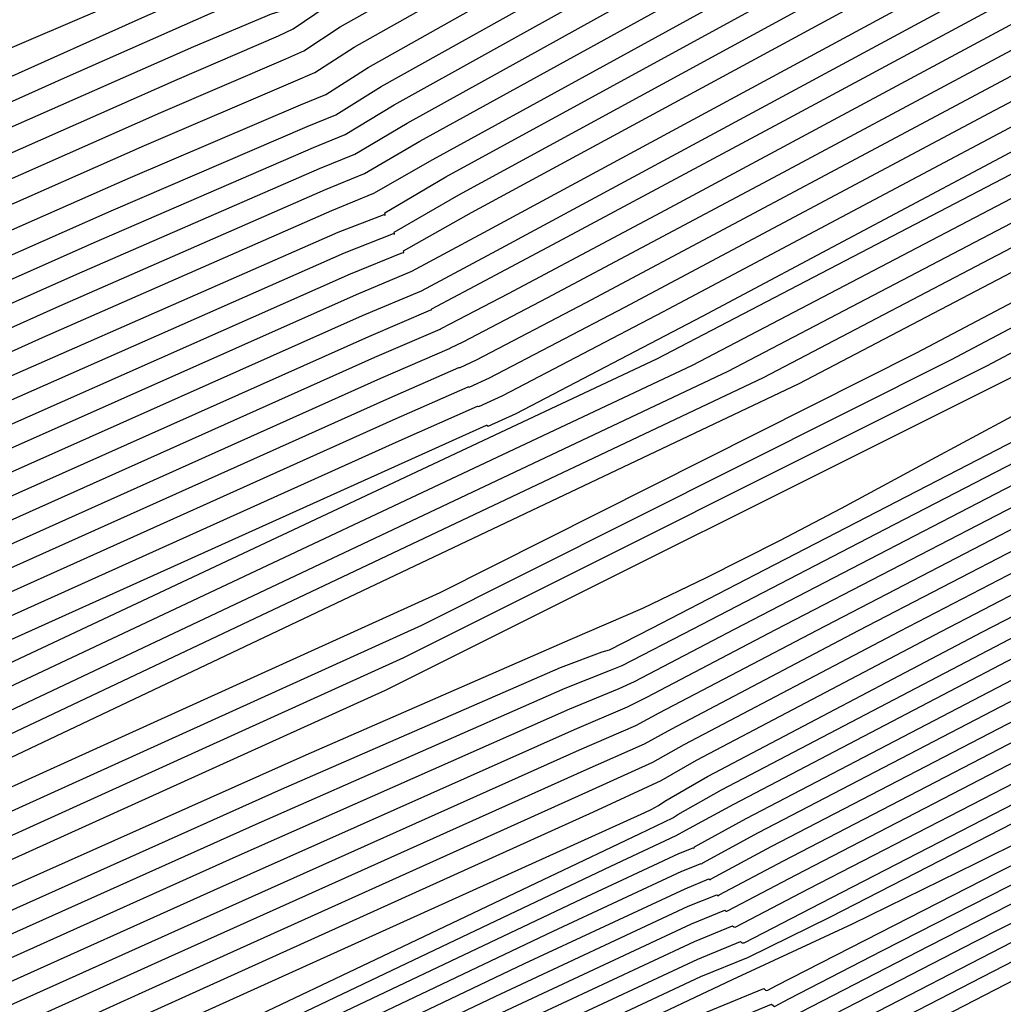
# Model space of a CAD drawing. Extents: x 3249832 to 3255657, y 13789405 to 13793316.
# Tile 372 of 656: x 3254713.89 to 3254714.92, y 13790588.89 to 13790589.91. Entities that reach past the tile are written whole.
import ezdxf

# ---------------------------------------------------------------- set-up
doc = ezdxf.new("R2010")
doc.units = 0
doc.header["$LTSCALE"] = 100
doc.header["$MEASUREMENT"] = 0
doc.linetypes.add('DASHED', pattern=[0.75, 0.5, -0.25])
for name, color, linetype in [('GRATIO_CON', 10, 'CONTINUOUS'), ('GRATIO_ICON', 7, 'CONTINUOUS'), ('PLAN', 7, 'CONTINUOUS'), ('TARGETS_EAST', 7, 'CONTINUOUS')]:
    doc.layers.add(name, color=color, linetype=linetype)

# ---------------------------------------------------------------- blocks, each defined once
blk = doc.blocks.new('Gratio_032316_contours')
at = {"layer": 'GRATIO_CON', "color": 1, "linetype": 'Continuous', "flags": 128}
for points in [[(3254703.8339, 13790583.6476), (3254706.5712, 13790584.9507), (3254709.7909, 13790586.4883), (3254712.5282, 13790587.7952), (3254714.0597, 13790588.5228), (3254714.626, 13790588.7873), (3254714.7093, 13790588.8215), (3254714.7111, 13790588.8191), (3254714.7121, 13790588.8186), (3254714.7123, 13790588.8193), (3254714.7466, 13790588.8382), (3254714.9871, 13790588.9622), (3254715.6406, 13790589.2957), (3254716.8106, 13790589.8908), (3254718.1872, 13790590.5913), (3254719.3576, 13790591.1889), (3254720.0918, 13790591.568), (3254720.8917, 13790591.9853), (3254722.442, 13790592.7905), (3254725.1537, 13790594.1936), (3254728.3408, 13790595.8464)], [(3254703.0221, 13790583.2904), (3254704.4639, 13790583.9676), (3254707.0406, 13790585.1942), (3254710.0713, 13790586.6415), (3254712.6481, 13790587.8718), (3254714.0896, 13790588.5567), (3254714.6228, 13790588.8057), (3254714.7012, 13790588.8378), (3254714.703, 13790588.8356), (3254714.7041, 13790588.8351), (3254714.7044, 13790588.8357), (3254714.7337, 13790588.8518), (3254714.9385, 13790588.9574), (3254715.4949, 13790589.2413), (3254716.491, 13790589.748), (3254717.6631, 13790590.3445), (3254718.6596, 13790590.8532), (3254719.2974, 13790591.1825), (3254720.0669, 13790591.5835), (3254721.6271, 13790592.393), (3254724.3657, 13790593.8095), (3254727.5846, 13790595.4782)], [(3254703.7421, 13790583.6526), (3254705.094, 13790584.2875), (3254707.51, 13790585.4377), (3254710.3518, 13790586.7948), (3254712.7679, 13790587.9484), (3254714.1196, 13790588.5905), (3254714.6195, 13790588.824), (3254714.6931, 13790588.8542), (3254714.695, 13790588.8521), (3254714.696, 13790588.8516), (3254714.6965, 13790588.8522), (3254714.7208, 13790588.8655), (3254714.8899, 13790588.9526), (3254715.3492, 13790589.187), (3254716.1715, 13790589.6053), (3254717.139, 13790590.0976), (3254717.9616, 13790590.5176), (3254718.5029, 13790590.7971), (3254719.2421, 13790591.1817), (3254720.8122, 13790591.9955), (3254723.5777, 13790593.4253), (3254726.8284, 13790595.11), (3254729.5854, 13790596.5514)], [(3254703.9931, 13790583.809), (3254704.462, 13790584.0148), (3254705.724, 13790584.6075), (3254707.9794, 13790585.6812), (3254710.6323, 13790586.9481), (3254712.8877, 13790588.025), (3254714.1495, 13790588.6244), (3254714.6163, 13790588.8424), (3254714.685, 13790588.8706), (3254714.6869, 13790588.8687), (3254714.688, 13790588.8682), (3254714.6886, 13790588.8686), (3254714.7079, 13790588.8791), (3254714.8413, 13790588.9479), (3254715.2035, 13790589.1327), (3254715.8519, 13790589.4625), (3254716.6149, 13790589.8508), (3254717.2636, 13790590.1819), (3254717.7084, 13790590.4116), (3254718.4173, 13790590.7799), (3254719.9972, 13790591.598), (3254722.7897, 13790593.0412), (3254726.0722, 13790594.7418), (3254728.8565, 13790596.1965)], [(3254711.1932, 13790587.2546), (3254713.1273, 13790588.1781), (3254714.2094, 13790588.6922), (3254714.6097, 13790588.8791), (3254714.6689, 13790588.9033), (3254714.6707, 13790588.9017), (3254714.672, 13790588.9012), (3254714.6729, 13790588.9015), (3254714.6821, 13790588.9064), (3254714.7441, 13790588.9383), (3254714.9121, 13790589.024), (3254715.2128, 13790589.177), (3254715.5667, 13790589.3571), (3254715.8676, 13790589.5107), (3254716.1195, 13790589.6407), (3254716.7677, 13790589.9763), (3254718.3674, 13790590.8029), (3254721.2136, 13790592.2729), (3254724.5597, 13790594.0055), (3254727.3987, 13790595.4866)], [(3254701.9933, 13790583.1284), (3254704.3506, 13790584.1812), (3254705.6355, 13790584.7383), (3254706.1168, 13790584.9264), (3254706.1942, 13790584.9331), (3254706.2531, 13790584.9396), (3254706.6218, 13790585.1014), (3254707.6142, 13790585.5674), (3254709.3877, 13790586.4117), (3254711.4737, 13790587.4079), (3254713.2472, 13790588.2547), (3254714.2431, 13790588.7279), (3254714.6363, 13790588.9126), (3254714.7615, 13790588.9709), (3254714.8903, 13790589.0341), (3254715.041, 13790589.1098), (3254715.1689, 13790589.1748), (3254715.3248, 13790589.2552), (3254715.9428, 13790589.5745), (3254717.5524, 13790590.4054), (3254720.4256, 13790591.8887), (3254723.8035, 13790593.6373), (3254726.6698, 13790595.1317), (3254728.2624, 13790595.9821)], [(3254692.1954, 13790578.7312), (3254695.8729, 13790580.3923), (3254699.5123, 13790582.0369), (3254702.7163, 13790583.4811), (3254705.0951, 13790584.5448), (3254706.3911, 13790585.1091), (3254706.8758, 13790585.3014), (3254706.9529, 13790585.3105), (3254707.0065, 13790585.3164), (3254707.3418, 13790585.4636), (3254708.2443, 13790585.8874), (3254709.8571, 13790586.6552), (3254711.7541, 13790587.5612), (3254713.367, 13790588.3312), (3254714.2693, 13790588.7599), (3254714.6032, 13790588.9158), (3254714.6527, 13790588.936), (3254714.7384, 13790588.9781), (3254715.3273, 13790589.2809), (3254716.923, 13790590.1036), (3254719.7767, 13790591.5764), (3254723.1315, 13790593.3125), (3254725.9781, 13790594.796), (3254727.5602, 13790595.6396)], [(3254710.3265, 13790586.8987), (3254712.0346, 13790587.7144), (3254713.4868, 13790588.4078), (3254714.2993, 13790588.7938), (3254714.5999, 13790588.9341), (3254714.6444, 13790588.9523), (3254714.646, 13790588.9511), (3254714.6473, 13790588.9509), (3254714.6483, 13790588.9511), (3254714.7284, 13790588.9926), (3254715.2859, 13790589.2805), (3254716.7985, 13790590.0611), (3254719.5049, 13790591.4582), (3254722.687, 13790593.105), (3254725.3872, 13790594.5123), (3254726.8879, 13790595.3125), (3254727.4304, 13790595.6251)], [(3254711.2653, 13790587.3857), (3254712.5955, 13790588.021), (3254713.7265, 13790588.5609), (3254714.3592, 13790588.8615), (3254714.5933, 13790588.9708), (3254714.628, 13790588.985), (3254714.6292, 13790588.9841), (3254714.6302, 13790588.984), (3254714.631, 13790588.9845), (3254714.7024, 13790589.0221), (3254715.1995, 13790589.2794), (3254716.5481, 13790589.976), (3254718.961, 13790591.2218), (3254721.7979, 13790592.6902), (3254724.2052, 13790593.9448), (3254725.5432, 13790594.6582), (3254726.0268, 13790594.9369), (3254726.0851, 13790594.9963), (3254726.1306, 13790595.0453), (3254726.5114, 13790595.2683), (3254727.5597, 13790595.8436)], [(3254711.7347, 13790587.6292), (3254712.876, 13790588.1742), (3254713.8463, 13790588.6375), (3254714.3891, 13790588.8954), (3254714.59, 13790588.9892), (3254714.6197, 13790589.0013), (3254714.6208, 13790589.0006), (3254714.6217, 13790589.0006), (3254714.6223, 13790589.0012), (3254714.6894, 13790589.0368), (3254715.1563, 13790589.2789), (3254716.4229, 13790589.9334), (3254718.6891, 13790591.1036), (3254721.3534, 13790592.4827), (3254723.6143, 13790593.661), (3254724.8709, 13790594.331), (3254725.3251, 13790594.5928), (3254725.3798, 13790594.6486), (3254725.4264, 13790594.6967), (3254725.8112, 13790594.9207), (3254726.8692, 13790595.5005), (3254728.8273, 13790596.5582)], [(3254711.3945, 13790587.4873), (3254712.2041, 13790587.8727), (3254713.1565, 13790588.3275), (3254713.9661, 13790588.7141), (3254714.4191, 13790588.9293), (3254714.5867, 13790589.0075), (3254714.6115, 13790589.0177), (3254714.6124, 13790589.017), (3254714.6131, 13790589.0171), (3254714.6137, 13790589.018), (3254714.6764, 13790589.0516), (3254715.1131, 13790589.2783), (3254716.2977, 13790589.8908), (3254718.4171, 13790590.9854), (3254720.9089, 13790592.2753), (3254723.0233, 13790593.3773), (3254724.1985, 13790594.0039), (3254724.6233, 13790594.2487), (3254724.6745, 13790594.3009), (3254724.7222, 13790594.3481), (3254725.1109, 13790594.5731), (3254726.1787, 13790595.1573), (3254728.1544, 13790596.2242)], [(3254711.6614, 13790587.6367), (3254712.0246, 13790587.8073), (3254712.6736, 13790588.1162), (3254713.4369, 13790588.4808), (3254714.0859, 13790588.7907), (3254714.449, 13790588.9632), (3254714.5834, 13790589.0259), (3254714.6033, 13790589.034), (3254714.604, 13790589.0335), (3254714.6046, 13790589.0337), (3254714.6051, 13790589.0347), (3254714.6634, 13790589.0663), (3254715.0699, 13790589.2778), (3254716.1725, 13790589.8482), (3254718.1451, 13790590.8673), (3254720.4644, 13790592.0678), (3254722.4324, 13790593.0936), (3254723.5262, 13790593.6768), (3254723.9216, 13790593.9046), (3254723.9692, 13790593.9532), (3254724.018, 13790593.9995), (3254724.4106, 13790594.2254), (3254725.4882, 13790594.8142), (3254727.4816, 13790595.8902)], [(3254711.0516, 13790587.454), (3254712.4361, 13790588.0756), (3254712.9476, 13790588.3015), (3254713.0223, 13790588.33), (3254713.0332, 13790588.3312), (3254713.1013, 13790588.3611), (3254713.2847, 13790588.4472), (3254713.6124, 13790588.6033), (3254713.9979, 13790588.7873), (3254714.3257, 13790588.9438), (3254714.5093, 13790589.031), (3254714.5773, 13790589.0632), (3254714.5876, 13790589.0685), (3254714.6374, 13790589.0959), (3254714.9834, 13790589.2767), (3254715.922, 13790589.763), (3254717.6012, 13790590.6309), (3254719.5753, 13790591.653), (3254721.2505, 13790592.5261), (3254722.1815, 13790593.0225)], [(3254711.7963, 13790587.817), (3254713.1969, 13790588.4475), (3254713.7463, 13790588.6934), (3254713.914, 13790588.7687), (3254714.0816, 13790588.8472), (3254714.2783, 13790588.9407), (3254714.4455, 13790589.0204), (3254714.539, 13790589.0649), (3254714.5738, 13790589.0815), (3254714.579, 13790589.085), (3254714.6245, 13790589.1106), (3254714.9403, 13790589.2762), (3254715.7968, 13790589.7204), (3254717.3292, 13790590.5127), (3254719.1308, 13790591.4455), (3254720.6595, 13790592.2423), (3254721.5092, 13790592.6953), (3254721.8163, 13790592.8724), (3254721.8533, 13790592.9101), (3254721.9054, 13790592.9536), (3254722.3098, 13790593.1826), (3254723.4167, 13790593.7848), (3254725.4632, 13790594.8881), (3254728.235, 13790596.3789)], [(3254702.4719, 13790583.6289), (3254706.4481, 13790585.4262), (3254709.947, 13790587.0081), (3254712.5408, 13790588.181), (3254713.9476, 13790588.8171), (3254714.4672, 13790589.052), (3254714.5448, 13790589.0872), (3254714.5512, 13790589.0903), (3254714.5588, 13790589.0945), (3254714.5654, 13790589.0991), (3254714.61, 13790589.1246), (3254714.8969, 13790589.2756), (3254715.6716, 13790589.6779), (3254717.0573, 13790590.3945), (3254718.6863, 13790591.2381), (3254720.0686, 13790591.9586), (3254720.8368, 13790592.3682), (3254721.1146, 13790592.5283), (3254721.148, 13790592.5624), (3254721.2012, 13790592.605), (3254721.6096, 13790592.8349), (3254722.7262, 13790593.4417), (3254724.7904, 13790594.5541), (3254727.586, 13790596.0576)], [(3254703.0082, 13790583.8967), (3254706.8625, 13790585.639), (3254710.208, 13790587.1516), (3254712.6684, 13790588.2639), (3254714.0003, 13790588.8658), (3254714.4912, 13790589.0878), (3254714.5617, 13790589.1206), (3254714.5986, 13790589.1417), (3254714.8539, 13790589.2761), (3254715.5465, 13790589.6357), (3254716.7853, 13790590.2764), (3254718.2417, 13790591.0307), (3254719.4776, 13790591.6748), (3254720.1645, 13790592.0411), (3254720.4128, 13790592.1842), (3254720.4427, 13790592.2146), (3254720.497, 13790592.2564), (3254720.9093, 13790592.4873), (3254722.0357, 13790593.0985), (3254724.1176, 13790594.22), (3254726.937, 13790595.7362), (3254730.1613, 13790597.4701)], [(3254704.0706, 13790584.4276), (3254707.6682, 13790586.0538), (3254710.6917, 13790587.4206), (3254712.8723, 13790588.4059), (3254714.0475, 13790588.936), (3254714.4813, 13790589.1309), (3254714.5442, 13790589.1589), (3254714.5727, 13790589.1746), (3254714.7677, 13790589.277), (3254715.2961, 13790589.5514), (3254716.2414, 13790590.0403), (3254717.3527, 13790590.6158), (3254718.2957, 13790591.1073), (3254718.8198, 13790591.3868), (3254719.0093, 13790591.496), (3254719.0321, 13790591.5192), (3254719.0886, 13790591.5592), (3254719.5087, 13790591.7921), (3254720.6547, 13790592.4123), (3254722.7719, 13790593.552), (3254725.639, 13790595.0934), (3254728.9176, 13790596.8565)], [(3254700.8064, 13790582.9786), (3254704.6018, 13790584.6931), (3254708.071, 13790586.2612), (3254710.9336, 13790587.5551), (3254712.9743, 13790588.4768), (3254714.0712, 13790588.971), (3254714.4764, 13790589.1524), (3254714.5354, 13790589.1781), (3254714.5597, 13790589.1911), (3254714.7245, 13790589.2775), (3254715.1709, 13790589.5093), (3254715.9694, 13790589.9222), (3254716.9082, 13790590.4084), (3254717.7048, 13790590.8236), (3254718.1475, 13790591.0596), (3254718.3075, 13790591.1519), (3254718.3268, 13790591.1715), (3254718.3844, 13790591.2106), (3254718.8085, 13790591.4444), (3254719.9642, 13790592.0692), (3254722.0991, 13790593.2179), (3254724.99, 13790594.772), (3254728.2958, 13790596.5497)], [(3254701.3941, 13790583.2696), (3254705.133, 13790584.9586), (3254708.4739, 13790586.4686), (3254711.1755, 13790587.6896), (3254713.0762, 13790588.5478), (3254714.0948, 13790589.0061), (3254714.4714, 13790589.1739), (3254714.5266, 13790589.1973), (3254714.5468, 13790589.2076), (3254714.6814, 13790589.278), (3254715.0458, 13790589.4671), (3254715.6975, 13790589.8042), (3254716.4637, 13790590.201), (3254717.1138, 13790590.5398), (3254717.4752, 13790590.7325), (3254717.6058, 13790590.8078), (3254717.6215, 13790590.8238), (3254717.6802, 13790590.862), (3254718.1082, 13790591.0968), (3254719.2737, 13790591.726), (3254721.4263, 13790592.8839), (3254724.341, 13790594.4506), (3254727.6739, 13790596.2429)], [(3254701.9819, 13790583.5606), (3254705.6642, 13790585.224), (3254708.8767, 13790586.676), (3254711.4174, 13790587.8241), (3254713.1782, 13790588.6188), (3254714.1184, 13790589.0412), (3254714.4664, 13790589.1955), (3254714.5178, 13790589.2164), (3254714.5338, 13790589.224), (3254714.6383, 13790589.2785), (3254714.9206, 13790589.425), (3254715.4255, 13790589.6862), (3254716.0189, 13790589.994), (3254716.5222, 13790590.2577), (3254716.8632, 13790590.4421), (3254717.3969, 13790590.7351), (3254718.5849, 13790591.38), (3254720.754, 13790592.549), (3254723.692, 13790594.1291), (3254727.0521, 13790595.9361), (3254730.4743, 13790597.7793)], [(3254703.1573, 13790584.1426), (3254706.7266, 13790585.7549), (3254709.6823, 13790587.0907), (3254711.9011, 13790588.0931), (3254713.3821, 13790588.7607), (3254714.1657, 13790589.1113), (3254714.4565, 13790589.2385), (3254714.5002, 13790589.2548), (3254714.5079, 13790589.257), (3254714.552, 13790589.2794), (3254714.6702, 13790589.3407), (3254714.8816, 13790589.45), (3254715.13, 13790589.5789), (3254715.3407, 13790589.6893), (3254715.5204, 13790589.7863), (3254716.0028, 13790590.048), (3254717.2029, 13790590.6954), (3254719.4081, 13790591.8815), (3254722.394, 13790593.4864), (3254725.8084, 13790595.3225), (3254729.286, 13790597.1955)], [(3254692.4447, 13790579.4765), (3254693.9195, 13790580.094), (3254694.8219, 13790580.4629), (3254695.7079, 13790580.8348), (3254697.3278, 13790581.5479), (3254700.1787, 13790582.826), (3254703.745, 13790584.4337), (3254707.2578, 13790586.0204), (3254710.0852, 13790587.2981), (3254712.143, 13790588.2276), (3254713.4841, 13790588.8317), (3254714.1913, 13790589.1474), (3254714.4667, 13790589.2679), (3254714.5427, 13790589.3004), (3254714.6089, 13790589.3323), (3254714.6855, 13790589.3712), (3254714.7499, 13790589.4049), (3254714.849, 13790589.4584), (3254715.3057, 13790589.7045), (3254716.5119, 13790590.3531), (3254718.7351, 13790591.5477), (3254721.7449, 13790593.1651), (3254725.1866, 13790595.0157), (3254728.6918, 13790596.9035)], [(3254691.1409, 13790578.9669), (3254692.98, 13790579.7421), (3254694.4663, 13790580.3647), (3254695.3756, 13790580.7371), (3254696.2682, 13790581.1125), (3254697.9006, 13790581.8318), (3254700.7694, 13790583.1183), (3254704.3327, 13790584.7247), (3254707.789, 13790586.2859), (3254710.488, 13790587.5055), (3254712.3848, 13790588.3621), (3254713.5859, 13790588.9028), (3254714.274, 13790589.215), (3254714.9379, 13790589.5467), (3254716.1424, 13790590.1862), (3254718.3035, 13790591.3443), (3254721.242, 13790592.9223), (3254724.6294, 13790594.7436), (3254728.1169, 13790596.6219)], [(3254691.6619, 13790579.2263), (3254693.5153, 13790580.0077), (3254695.013, 13790580.6355), (3254695.9292, 13790581.0113), (3254696.8285, 13790581.3903), (3254698.4734, 13790582.1157), (3254701.3601, 13790583.4106), (3254704.9205, 13790585.0157), (3254708.3202, 13790586.5513), (3254710.8908, 13790587.7129), (3254712.6266, 13790588.4968), (3254713.6875, 13790588.9742), (3254714.2931, 13790589.2489), (3254714.9014, 13790589.5534), (3254716.0298, 13790590.1526), (3254718.063, 13790591.2422), (3254720.854, 13790592.741), (3254724.1231, 13790594.4989), (3254727.5569, 13790596.3484)], [(3254690.8905, 13790578.9855), (3254692.7039, 13790579.7452), (3254694.5859, 13790580.5388), (3254696.1065, 13790581.177), (3254697.0364, 13790581.5597), (3254697.9491, 13790581.9458), (3254699.6191, 13790582.6835), (3254702.5415, 13790583.9951), (3254706.0959, 13790585.5977), (3254709.3826, 13790587.0822), (3254711.6964, 13790588.1277), (3254713.1101, 13790588.766), (3254713.8907, 13790589.1169), (3254714.3312, 13790589.3167), (3254714.8283, 13790589.5669), (3254715.8046, 13790590.0856), (3254717.5818, 13790591.0379), (3254720.078, 13790592.3785), (3254723.1105, 13790594.0093), (3254726.4371, 13790595.8013), (3254729.5778, 13790597.5011)], [(3254691.3976, 13790579.2391), (3254693.2248, 13790580.0046), (3254695.1212, 13790580.8044), (3254696.6533, 13790581.4477), (3254697.6063, 13790581.8413), (3254698.6396, 13790582.2824), (3254700.6311, 13790583.1661), (3254704.1084, 13790584.7287), (3254708.1971, 13790586.5724), (3254711.6727, 13790588.1403), (3254713.6629, 13790589.0401), (3254714.7058, 13790589.5349), (3254715.692, 13790590.0521), (3254717.3412, 13790590.9358), (3254719.69, 13790592.1973), (3254722.6041, 13790593.7646), (3254725.8771, 13790595.5277), (3254729.0129, 13790597.2246)], [(3254691.9048, 13790579.4927), (3254693.7458, 13790580.264), (3254695.6565, 13790581.07), (3254697.2001, 13790581.7185), (3254698.1558, 13790582.1136), (3254699.1668, 13790582.5452), (3254701.0922, 13790583.3994), (3254704.4507, 13790584.9087), (3254708.3999, 13790586.6893), (3254711.7567, 13790588.2038), (3254713.6768, 13790589.0716), (3254714.6686, 13790589.5413), (3254715.5794, 13790590.0186), (3254717.1006, 13790590.8337), (3254719.302, 13790592.016), (3254722.0978, 13790593.5198), (3254725.3172, 13790595.2542), (3254728.4479, 13790596.9482)], [(3254692.4119, 13790579.7463), (3254694.2668, 13790580.5234), (3254696.1918, 13790581.3356), (3254697.7468, 13790581.9892), (3254698.7053, 13790582.3859), (3254699.694, 13790582.8079), (3254701.5532, 13790583.6328), (3254704.7931, 13790585.0887), (3254708.6026, 13790586.8063), (3254711.8408, 13790588.2672), (3254713.6906, 13790589.1031), (3254714.6315, 13790589.5478), (3254715.4668, 13790589.985), (3254716.86, 13790590.7315), (3254718.914, 13790591.8348), (3254721.5915, 13790593.2751), (3254724.7573, 13790594.9806), (3254727.883, 13790596.6718)], [(3254691.9747, 13790579.6588), (3254693.4262, 13790580.2535), (3254695.3087, 13790581.0423), (3254697.2624, 13790581.8668), (3254698.8404, 13790582.5307), (3254699.8043, 13790582.9306), (3254700.7484, 13790583.3335), (3254702.4753, 13790584.0996), (3254705.4777, 13790585.4486), (3254709.008, 13790587.0402), (3254712.0088, 13790588.394), (3254713.7183, 13790589.1662), (3254714.5571, 13790589.5607), (3254715.2416, 13790589.918), (3254716.3788, 13790590.5273), (3254718.1379, 13790591.4723), (3254720.5789, 13790592.7855), (3254723.6374, 13790594.4335), (3254726.7531, 13790596.119), (3254729.2417, 13790597.4788)], [(3254702.9364, 13790584.333), (3254705.8199, 13790585.6287), (3254709.2102, 13790587.1576), (3254712.0914, 13790588.4587), (3254713.7014, 13790589.1857), (3254714.2947, 13790589.4534), (3254714.3796, 13790589.4915), (3254714.3797, 13790589.4914), (3254714.3801, 13790589.4912), (3254714.3811, 13790589.4904), (3254714.4103, 13790589.5037), (3254714.6048, 13790589.6053), (3254715.1291, 13790589.8844), (3254716.1382, 13790590.4251), (3254717.7499, 13790591.291), (3254720.0725, 13790592.5408), (3254723.0775, 13790594.16), (3254726.1882, 13790595.8426), (3254728.6914, 13790597.2097)], [(3254703.3974, 13790584.5664), (3254706.1622, 13790585.8087), (3254709.4129, 13790587.2746), (3254712.1754, 13790588.5219), (3254713.7193, 13790589.2188), (3254714.2884, 13790589.4752), (3254714.3699, 13790589.5115), (3254714.3701, 13790589.5115), (3254714.3705, 13790589.5114), (3254714.3713, 13790589.5109), (3254714.3965, 13790589.5224), (3254714.5643, 13790589.6101), (3254715.0166, 13790589.8508), (3254715.8977, 13790590.323), (3254717.3619, 13790591.1098), (3254719.5662, 13790592.296), (3254722.5175, 13790593.8864), (3254725.6233, 13790595.5662), (3254728.141, 13790596.9406)], [(3254703.8584, 13790584.7998), (3254706.5044, 13790585.9887), (3254709.6155, 13790587.3916), (3254712.2595, 13790588.5852), (3254713.7372, 13790589.2519), (3254714.282, 13790589.497), (3254714.3602, 13790589.5316), (3254714.3605, 13790589.5315), (3254714.3608, 13790589.5316), (3254714.3615, 13790589.5313), (3254714.3827, 13790589.5411), (3254714.5238, 13790589.6148), (3254714.9041, 13790589.8173), (3254715.6571, 13790590.2208), (3254716.9739, 13790590.9285), (3254719.0599, 13790592.0513), (3254721.9576, 13790593.6129), (3254725.0584, 13790595.2898), (3254727.5907, 13790596.6714)], [(3254703.3843, 13790584.6475), (3254704.7805, 13790585.2666), (3254707.189, 13790586.3488), (3254710.0209, 13790587.6257), (3254712.4277, 13790588.7118), (3254713.773, 13790589.3181), (3254714.2693, 13790589.5406), (3254714.3408, 13790589.5717), (3254714.3412, 13790589.5717), (3254714.3415, 13790589.572), (3254714.342, 13790589.5722), (3254714.3552, 13790589.5785), (3254714.4428, 13790589.6244), (3254714.679, 13790589.7501), (3254715.176, 13790590.0165), (3254716.1979, 13790590.566), (3254718.0473, 13790591.5617), (3254720.8377, 13790593.0658), (3254723.9285, 13790594.7369), (3254726.4901, 13790596.1332), (3254727.9069, 13790596.9257)], [(3254703.9115, 13790584.9103), (3254705.2415, 13790585.5), (3254707.5312, 13790586.5288), (3254710.2235, 13790587.7427), (3254712.5117, 13790588.7751), (3254713.791, 13790589.3512), (3254714.2629, 13790589.5624), (3254714.331, 13790589.5918), (3254714.3316, 13790589.5917), (3254714.3319, 13790589.5922), (3254714.3322, 13790589.5926), (3254714.3414, 13790589.5972), (3254714.4023, 13790589.6291), (3254714.5665, 13790589.7165), (3254714.9354, 13790589.9143), (3254715.8099, 13790590.3848), (3254717.5409, 13790591.317), (3254720.2778, 13790592.7922), (3254723.3636, 13790594.4605), (3254725.9398, 13790595.8641), (3254727.3671, 13790596.6612)], [(3254703.6506, 13790584.8368), (3254704.4387, 13790585.173), (3254705.7025, 13790585.7334), (3254707.8735, 13790586.7089), (3254710.4262, 13790587.8597), (3254712.5958, 13790588.8384), (3254713.8089, 13790589.3843), (3254714.2566, 13790589.5842), (3254714.3213, 13790589.6119), (3254714.3219, 13790589.6118), (3254714.3222, 13790589.6124), (3254714.3225, 13790589.613), (3254714.3276, 13790589.6158), (3254714.3618, 13790589.6339), (3254714.454, 13790589.683), (3254714.6948, 13790589.8122), (3254715.4219, 13790590.2035), (3254717.0346, 13790591.0722), (3254719.7179, 13790592.5187), (3254722.7986, 13790594.1841), (3254725.3894, 13790595.5949), (3254726.8274, 13790596.3967), (3254727.3477, 13790596.711)], [(3254703.2145, 13790584.6968), (3254704.2001, 13790585.1092), (3254704.9659, 13790585.4358), (3254706.1635, 13790585.9668), (3254708.2158, 13790586.8889), (3254710.6288, 13790587.9767), (3254712.6799, 13790588.9017), (3254713.8268, 13790589.4174), (3254714.2502, 13790589.6061), (3254714.3116, 13790589.6319), (3254714.3901, 13790589.6738), (3254714.9351, 13790589.968), (3254716.4138, 13790590.7656), (3254719.0593, 13790592.1922), (3254722.1701, 13790593.8737), (3254724.8105, 13790595.3105), (3254726.2791, 13790596.1276), (3254726.8112, 13790596.4469), (3254726.876, 13790596.5145), (3254726.9003, 13790596.5567), (3254727.1414, 13790596.72)], [(3254711.0342, 13790588.2107), (3254712.848, 13790589.0282), (3254713.8626, 13790589.4836), (3254714.2375, 13790589.6496), (3254714.2922, 13790589.6718), (3254714.293, 13790589.6713), (3254714.2932, 13790589.672), (3254714.293, 13790589.6734), (3254714.3639, 13790589.7134), (3254714.8627, 13790589.9839), (3254716.2175, 13790590.7153), (3254718.6422, 13790592.0233), (3254721.4936, 13790593.5648), (3254723.9139, 13790594.8821), (3254725.2601, 13790595.6311), (3254725.7478, 13790595.9238), (3254725.8071, 13790595.9858), (3254725.8329, 13790596.0265), (3254726.0783, 13790596.1906), (3254726.7608, 13790596.6063), (3254728.0035, 13790597.3473)], [(3254711.2368, 13790588.3277), (3254712.9321, 13790589.0915), (3254713.8805, 13790589.5167), (3254714.2311, 13790589.6714), (3254714.2825, 13790589.6917), (3254714.2833, 13790589.691), (3254714.2835, 13790589.6916), (3254714.2832, 13790589.6932), (3254714.3505, 13790589.7321), (3254714.8263, 13790589.9911), (3254716.1192, 13790590.69), (3254718.4336, 13790591.9389), (3254721.1552, 13790593.4105), (3254723.4655, 13790594.6679), (3254724.7505, 13790595.3829), (3254725.216, 13790595.6623), (3254725.2727, 13790595.7215), (3254725.2992, 13790595.7614), (3254725.5467, 13790595.9259), (3254726.2342, 13790596.344), (3254727.4856, 13790597.0898)], [(3254711.4395, 13790588.4447), (3254713.0162, 13790589.1548), (3254713.8984, 13790589.5498), (3254714.2247, 13790589.6931), (3254714.2727, 13790589.7115), (3254714.2736, 13790589.7106), (3254714.2738, 13790589.7113), (3254714.2733, 13790589.7131), (3254714.3371, 13790589.7508), (3254714.7899, 13790589.9983), (3254716.0209, 13790590.6647), (3254718.2249, 13790591.8545), (3254720.8169, 13790593.2562), (3254723.0171, 13790594.4537), (3254724.241, 13790595.1347), (3254724.6843, 13790595.4008), (3254724.7383, 13790595.4571), (3254724.7655, 13790595.4964), (3254725.0151, 13790595.6612), (3254725.7076, 13790596.0816), (3254726.9676, 13790596.8322), (3254728.5365, 13790597.765)], [(3254711.6421, 13790588.5617), (3254713.1003, 13790589.2181), (3254713.9163, 13790589.583), (3254714.2181, 13790589.7156), (3254714.262, 13790589.7338), (3254714.3233, 13790589.7689), (3254714.7534, 13790590.0048), (3254715.9226, 13790590.6389), (3254718.0162, 13790591.77), (3254720.4786, 13790593.1018), (3254722.5688, 13790594.2395), (3254723.7314, 13790594.8864), (3254724.1526, 13790595.1392), (3254724.2039, 13790595.1927), (3254724.2319, 13790595.2313), (3254724.4835, 13790595.3964), (3254725.181, 13790595.8192), (3254726.4497, 13790596.5747), (3254728.0292, 13790597.5137)], [(3254710.6116, 13790588.1491), (3254712.0475, 13790588.7957), (3254713.2684, 13790589.3447), (3254713.952, 13790589.6492), (3254714.2052, 13790589.7594), (3254714.2421, 13790589.7746), (3254714.2965, 13790589.807), (3254714.6806, 13790590.0196), (3254715.7261, 13790590.5884), (3254717.5989, 13790591.6012), (3254719.8019, 13790592.7932), (3254721.6721, 13790593.8111), (3254722.7123, 13790594.39), (3254723.0892, 13790594.6161), (3254723.135, 13790594.664), (3254723.1645, 13790594.7011), (3254723.4204, 13790594.867), (3254724.1278, 13790595.2945), (3254725.4139, 13790596.0596), (3254727.0147, 13790597.011), (3254728.5684, 13790597.9409)], [(3254710.9539, 13790588.3291), (3254712.2501, 13790588.9128), (3254713.3525, 13790589.408), (3254713.9699, 13790589.6823), (3254714.1988, 13790589.7813), (3254714.2321, 13790589.795), (3254714.2831, 13790589.826), (3254714.6442, 13790590.027), (3254715.6278, 13790590.5632), (3254717.3902, 13790591.5169), (3254719.4636, 13790592.6388), (3254721.2237, 13790593.597), (3254722.2028, 13790594.1417), (3254722.5575, 13790594.3546), (3254722.6006, 13790594.3997), (3254722.6308, 13790594.436), (3254722.8888, 13790594.6023), (3254723.6012, 13790595.0322), (3254724.896, 13790595.8021), (3254726.5075, 13790596.7597), (3254728.0715, 13790597.6957)], [(3254711.2961, 13790588.5092), (3254712.4528, 13790589.0298), (3254713.4366, 13790589.4712), (3254713.9878, 13790589.7154), (3254714.1923, 13790589.8032), (3254714.2222, 13790589.8154), (3254714.2697, 13790589.8451), (3254714.6078, 13790590.0344), (3254715.5295, 13790590.5379), (3254717.1816, 13790591.4325), (3254719.1252, 13790592.4845), (3254720.7754, 13790593.3828), (3254721.6932, 13790593.8935), (3254722.0257, 13790594.0931), (3254722.0662, 13790594.1353), (3254722.0971, 13790594.1709), (3254722.3572, 13790594.3376), (3254723.0746, 13790594.7698), (3254724.3781, 13790595.5445), (3254726.0003, 13790596.5084), (3254727.5746, 13790597.4506)], [(3254711.6384, 13790588.6892), (3254712.6554, 13790589.1468), (3254713.5205, 13790589.5348), (3254714.0054, 13790589.749), (3254714.1854, 13790589.826), (3254714.2117, 13790589.8368), (3254714.2558, 13790589.865), (3254714.5711, 13790590.0423), (3254715.4311, 13790590.5129), (3254716.9729, 13790591.3482), (3254718.7869, 13790592.3302), (3254720.327, 13790593.1686), (3254721.1837, 13790593.6453), (3254721.494, 13790593.8315), (3254721.5318, 13790593.871), (3254721.5634, 13790593.9058), (3254721.8256, 13790594.0729), (3254722.548, 13790594.5074), (3254723.8602, 13790595.287), (3254725.493, 13790596.2571), (3254727.0777, 13790597.2054), (3254728.3144, 13790597.9592)], [(3254711.6958, 13790588.7676), (3254712.3229, 13790589.0493), (3254713.0605, 13790589.3812), (3254713.688, 13790589.6626), (3254714.0396, 13790589.818), (3254714.1701, 13790589.874), (3254714.189, 13790589.8825), (3254714.2266, 13790589.9073), (3254714.4967, 13790590.0599), (3254715.2338, 13790590.4636), (3254716.5553, 13790591.1798), (3254718.1102, 13790592.0216), (3254719.4303, 13790592.7402), (3254720.1646, 13790593.1488), (3254720.4306, 13790593.3085), (3254720.463, 13790593.3423), (3254720.496, 13790593.3757), (3254720.7625, 13790593.5434), (3254721.4948, 13790593.9827), (3254722.8243, 13790594.7719), (3254724.4785, 13790595.7544), (3254726.0838, 13790596.715), (3254727.3367, 13790597.4786)], [(3254711.8193, 13790588.8521), (3254712.1568, 13790589.001), (3254712.6652, 13790589.2294), (3254713.2631, 13790589.4984), (3254713.7717, 13790589.7265), (3254714.0568, 13790589.8525), (3254714.1625, 13790589.8981), (3254714.1776, 13790589.9054), (3254714.212, 13790589.9285), (3254714.4595, 13790590.0687), (3254715.1352, 13790590.439), (3254716.3465, 13790591.0956), (3254717.7718, 13790591.8673), (3254718.9819, 13790592.526), (3254719.655, 13790592.9006), (3254719.8989, 13790593.0469), (3254719.9286, 13790593.0779), (3254719.9623, 13790593.1106), (3254720.2309, 13790593.2787), (3254720.9682, 13790593.7204), (3254722.3064, 13790594.5144)], [(3254710.8692, 13790588.4873), (3254711.8929, 13790588.9217), (3254712.3465, 13790589.1149), (3254712.6178, 13790589.2344), (3254713.0074, 13790589.4094), (3254713.4656, 13790589.6156), (3254713.8554, 13790589.7904), (3254714.0739, 13790589.8869), (3254714.1552, 13790589.9211), (3254714.1677, 13790589.925), (3254714.1681, 13790589.9249), (3254714.1679, 13790589.9263), (3254714.1668, 13790589.9293), (3254714.1974, 13790589.9514), (3254714.4222, 13790590.0788), (3254715.0365, 13790590.415), (3254716.1378, 13790591.0116), (3254717.4335, 13790591.713), (3254718.5336, 13790592.3118)], [(3254711.416, 13790588.758), (3254712.4424, 13790589.194), (3254712.8737, 13790589.3777), (3254713.0789, 13790589.4678), (3254713.3497, 13790589.5895), (3254713.6682, 13790589.7328), (3254713.9391, 13790589.8543), (3254714.091, 13790589.9214), (3254714.1475, 13790589.9453), (3254714.1562, 13790589.9482), (3254714.1564, 13790589.9485), (3254714.1561, 13790589.9502), (3254714.1552, 13790589.9532), (3254714.1827, 13790589.9732), (3254714.385, 13790590.0879), (3254714.9378, 13790590.3905), (3254715.929, 13790590.9274), (3254717.0951, 13790591.5587), (3254718.0852, 13790592.0977)], [(3254710.6526, 13790588.5097), (3254712.5361, 13790589.311), (3254713.6003, 13790589.7646), (3254714.0192, 13790589.944), (3254714.1067, 13790589.9827), (3254714.1252, 13790589.9923), (3254714.1317, 13790589.9975), (3254714.1318, 13790590.0009), (3254714.1532, 13790590.0168), (3254714.3106, 13790590.1061), (3254714.7405, 13790590.3415), (3254715.5114, 13790590.7592), (3254716.418, 13790591.2508), (3254717.1871, 13790591.6716), (3254717.6537, 13790591.9363), (3254718.0869, 13790592.1972), (3254718.864, 13790592.6662), (3254720.2354, 13790593.4828), (3254721.9424, 13790594.4976), (3254723.5992, 13790595.4892)]]:
    blk.add_lwpolyline(points, dxfattribs=at)
at = {"layer": 'GRATIO_ICON', "color": 7, "linetype": 'Continuous', "flags": 128}
for points in [[(3254703.2038, 13790583.3276), (3254706.1018, 13790584.7072), (3254709.5104, 13790586.335), (3254712.4084, 13790587.7187), (3254714.0297, 13790588.4889), (3254714.6293, 13790588.769), (3254714.7174, 13790588.8051), (3254714.7192, 13790588.8026), (3254714.7201, 13790588.8021), (3254714.7202, 13790588.8029), (3254714.7595, 13790588.8246), (3254715.0357, 13790588.967), (3254715.7864, 13790589.35), (3254717.1301, 13790590.0336), (3254718.7113, 13790590.8382), (3254720.0557, 13790591.5245), (3254720.8863, 13790591.9535), (3254721.7165, 13790592.3871), (3254723.257, 13790593.188), (3254725.9417, 13790594.5778), (3254729.097, 13790596.2146)], [(3254710.9127, 13790587.1014), (3254713.0075, 13790588.1015), (3254714.1795, 13790588.6583), (3254714.613, 13790588.8607), (3254714.677, 13790588.8869), (3254714.6788, 13790588.8852), (3254714.68, 13790588.8847), (3254714.6808, 13790588.885), (3254714.695, 13790588.8927), (3254714.7927, 13790588.9431), (3254715.0578, 13790589.0783), (3254715.5324, 13790589.3197), (3254716.0908, 13790589.6039), (3254716.5656, 13790589.8463), (3254716.914, 13790590.0262), (3254717.5925, 13790590.3781), (3254719.1823, 13790591.2004), (3254722.0016, 13790592.657), (3254725.316, 13790594.3737), (3254728.1276, 13790595.8416)], [(3254710.7959, 13790587.1422), (3254712.3151, 13790587.8677), (3254713.6066, 13790588.4844), (3254714.3292, 13790588.8277), (3254714.5966, 13790588.9525), (3254714.6362, 13790588.9687), (3254714.6376, 13790588.9676), (3254714.6388, 13790588.9674), (3254714.6396, 13790588.9678), (3254714.7154, 13790589.0073), (3254715.2427, 13790589.28), (3254716.6733, 13790590.0185), (3254719.233, 13790591.34), (3254722.2424, 13790592.8976), (3254724.7962, 13790594.2285), (3254726.2155, 13790594.9853), (3254726.7286, 13790595.281), (3254726.7904, 13790595.344), (3254726.8348, 13790595.3939), (3254727.2117, 13790595.616)], [(3254711.6805, 13790587.7048), (3254712.1886, 13790587.9265), (3254712.2636, 13790587.9526), (3254712.2799, 13790587.9544), (3254712.3814, 13790587.9989), (3254712.6546, 13790588.1273), (3254713.143, 13790588.3597), (3254713.7174, 13790588.6341), (3254714.2057, 13790588.8672), (3254714.479, 13790588.997), (3254714.58, 13790589.0442), (3254714.595, 13790589.0503), (3254714.5956, 13790589.05), (3254714.596, 13790589.0503), (3254714.5964, 13790589.0514), (3254714.6505, 13790589.081), (3254715.0267, 13790589.2773), (3254716.0473, 13790589.8056), (3254717.8732, 13790590.7491), (3254720.0198, 13790591.8604), (3254721.8414, 13790592.8098), (3254722.8538, 13790593.3496)], [(3254703.5394, 13790584.1622), (3254707.2654, 13790585.8464), (3254710.4499, 13790587.2861), (3254712.7704, 13790588.3349), (3254714.0239, 13790588.9009), (3254714.4863, 13790589.1094), (3254714.553, 13790589.1398), (3254714.5856, 13790589.1581), (3254714.8108, 13790589.2766), (3254715.4213, 13790589.5935), (3254716.5133, 13790590.1584), (3254717.7972, 13790590.8232), (3254718.8867, 13790591.3911), (3254719.4922, 13790591.7139), (3254719.7111, 13790591.8401), (3254719.7374, 13790591.8669), (3254719.7928, 13790591.9078), (3254720.209, 13790592.1397), (3254721.3452, 13790592.7554), (3254723.4447, 13790593.886), (3254726.288, 13790595.4148), (3254729.5395, 13790597.1633)], [(3254702.5696, 13790583.8516), (3254706.1954, 13790585.4895), (3254709.2795, 13790586.8833), (3254711.6592, 13790587.9586), (3254713.2802, 13790588.6897), (3254714.1421, 13790589.0763), (3254714.4615, 13790589.217), (3254714.509, 13790589.2356), (3254714.5209, 13790589.2405), (3254714.5951, 13790589.2789), (3254714.7954, 13790589.3828), (3254715.1536, 13790589.5681), (3254715.5745, 13790589.7864), (3254715.9314, 13790589.9735), (3254716.1918, 13790590.1142), (3254716.6999, 13790590.3915), (3254717.8939, 13790591.0377), (3254720.081, 13790592.2152), (3254723.043, 13790593.8078), (3254726.4303, 13790595.6293), (3254729.8802, 13790597.4874)], [(3254692.1829, 13790579.4857), (3254694.0506, 13790580.2733), (3254695.5598, 13790580.9062), (3254696.4828, 13790581.2855), (3254697.3888, 13790581.668), (3254699.0462, 13790582.3996), (3254701.9508, 13790583.7029), (3254705.5082, 13790585.3067), (3254708.8514, 13790586.8168), (3254711.2936, 13790587.9203), (3254712.8683, 13790588.6314), (3254713.7891, 13790589.0455), (3254714.3121, 13790589.2828), (3254714.8648, 13790589.5602), (3254715.9172, 13790590.1191), (3254717.8224, 13790591.1401), (3254720.466, 13790592.5598), (3254723.6168, 13790594.2541), (3254726.997, 13790596.0748), (3254730.1427, 13790597.7775)], [(3254691.4782, 13790579.4096), (3254692.919, 13790579.9999), (3254694.7878, 13790580.7829), (3254696.7271, 13790581.6012), (3254698.2936, 13790582.26), (3254699.2548, 13790582.6582), (3254700.2212, 13790583.0707), (3254702.0143, 13790583.8662), (3254705.1354, 13790585.2686), (3254708.8053, 13790586.9232), (3254711.9248, 13790588.3306), (3254713.7044, 13790589.1347), (3254714.5943, 13790589.5543), (3254715.3542, 13790589.9515), (3254716.6194, 13790590.6294), (3254718.5259, 13790591.6535), (3254721.0852, 13790593.0303), (3254724.1973, 13790594.7071), (3254727.3181, 13790596.3954)], [(3254702.8571, 13790584.3847), (3254704.3194, 13790585.0332), (3254706.8467, 13790586.1688), (3254709.8182, 13790587.5087), (3254712.3436, 13790588.6485), (3254713.7551, 13790589.285), (3254714.2756, 13790589.5188), (3254714.3505, 13790589.5517), (3254714.3508, 13790589.5516), (3254714.3512, 13790589.5518), (3254714.3518, 13790589.5517), (3254714.369, 13790589.5598), (3254714.4833, 13790589.6196), (3254714.7916, 13790589.7837), (3254715.4165, 13790590.1186), (3254716.5859, 13790590.7473), (3254718.5536, 13790591.8065), (3254721.3977, 13790593.3393), (3254724.4934, 13790595.0133), (3254727.0404, 13790596.4023), (3254728.4467, 13790597.1902)], [(3254703.7613, 13790584.9675), (3254704.7496, 13790585.3815), (3254705.4931, 13790585.6986), (3254706.6245, 13790586.2002), (3254708.558, 13790587.0689), (3254710.8315, 13790588.0937), (3254712.764, 13790588.9649), (3254713.8447, 13790589.4505), (3254714.2438, 13790589.6279), (3254714.3017, 13790589.6523), (3254714.3768, 13790589.6926), (3254714.8989, 13790589.9751), (3254716.3157, 13790590.7399), (3254718.8509, 13790592.1075), (3254721.8319, 13790593.7191), (3254724.3622, 13790595.0962), (3254725.7696, 13790595.8794), (3254726.2795, 13790596.1854), (3254726.3415, 13790596.2502), (3254726.3666, 13790596.2916), (3254726.6098, 13790596.4553), (3254727.2874, 13790596.8687)], [(3254710.2694, 13790587.9691), (3254711.8448, 13790588.6787), (3254713.1843, 13790589.2814), (3254713.9341, 13790589.6161), (3254714.2116, 13790589.7375), (3254714.252, 13790589.7542), (3254714.3099, 13790589.7879), (3254714.717, 13790590.0122), (3254715.8243, 13790590.6137), (3254717.8076, 13790591.6856), (3254720.1402, 13790592.9475), (3254722.1204, 13790594.0253), (3254723.2219, 13790594.6382), (3254723.6209, 13790594.8777), (3254723.6695, 13790594.9284), (3254723.6982, 13790594.9662), (3254723.9519, 13790595.1317), (3254724.6544, 13790595.5569), (3254725.9318, 13790596.3171), (3254727.522, 13790597.2624)], [(3254711.2348, 13790588.5342), (3254711.9807, 13790588.8693), (3254712.858, 13790589.264), (3254713.6042, 13790589.5987), (3254714.0225, 13790589.7835), (3254714.1778, 13790589.85), (3254714.2003, 13790589.8597), (3254714.2412, 13790589.8861), (3254714.5339, 13790590.0511), (3254715.3324, 13790590.4882), (3254716.7641, 13790591.264), (3254718.4485, 13790592.1759), (3254719.8786, 13790592.9544), (3254720.6741, 13790593.397), (3254720.9623, 13790593.57), (3254720.9974, 13790593.6066), (3254721.0297, 13790593.6407), (3254721.294, 13790593.8081), (3254722.0214, 13790594.2451), (3254723.3422, 13790595.0294), (3254724.9858, 13790596.0058), (3254726.5807, 13790596.9602), (3254727.8256, 13790597.7189)], [(3254710.1094, 13790588.2409), (3254711.9627, 13790589.0288), (3254712.9919, 13790589.4663), (3254713.4009, 13790589.6405), (3254713.5399, 13790589.7012), (3254713.6919, 13790589.7695), (3254713.8707, 13790589.85), (3254714.0228, 13790589.9182), (3254714.1081, 13790589.9559), (3254714.1398, 13790589.9694), (3254714.1446, 13790589.9714), (3254714.1447, 13790589.9722), (3254714.1444, 13790589.9741), (3254714.1435, 13790589.9771), (3254714.1679, 13790589.995), (3254714.3478, 13790590.097), (3254714.8392, 13790590.366), (3254715.7202, 13790590.8432), (3254716.7568, 13790591.4044), (3254717.6369, 13790591.8835), (3254718.1264, 13790592.1559)]]:
    blk.add_lwpolyline(points, dxfattribs=at)

msp = doc.modelspace()

# ---------------------------------------------------------------- linework, layer by layer
at = {"layer": 'PLAN', "color": 8, "linetype": 'DASHED'}
msp.add_line((3253458.47, 13793138.83), (3255298.06, 13789404.7), dxfattribs=at)
at = {"layer": 'TARGETS_EAST', "color": 1, "const_width": 2.5}
msp.add_lwpolyline([(3254706.2075, 13790587.8749, 1), (3254723.7075, 13790587.8749, 1)], format="xyb", close=True, dxfattribs=at)

# ---------------------------------------------------------------- block references
at = {"layer": 'TARGETS_EAST'}
msp.add_blockref('Gratio_032316_contours', (0, 0), dxfattribs=at)

doc.saveas('drawing.dxf')
